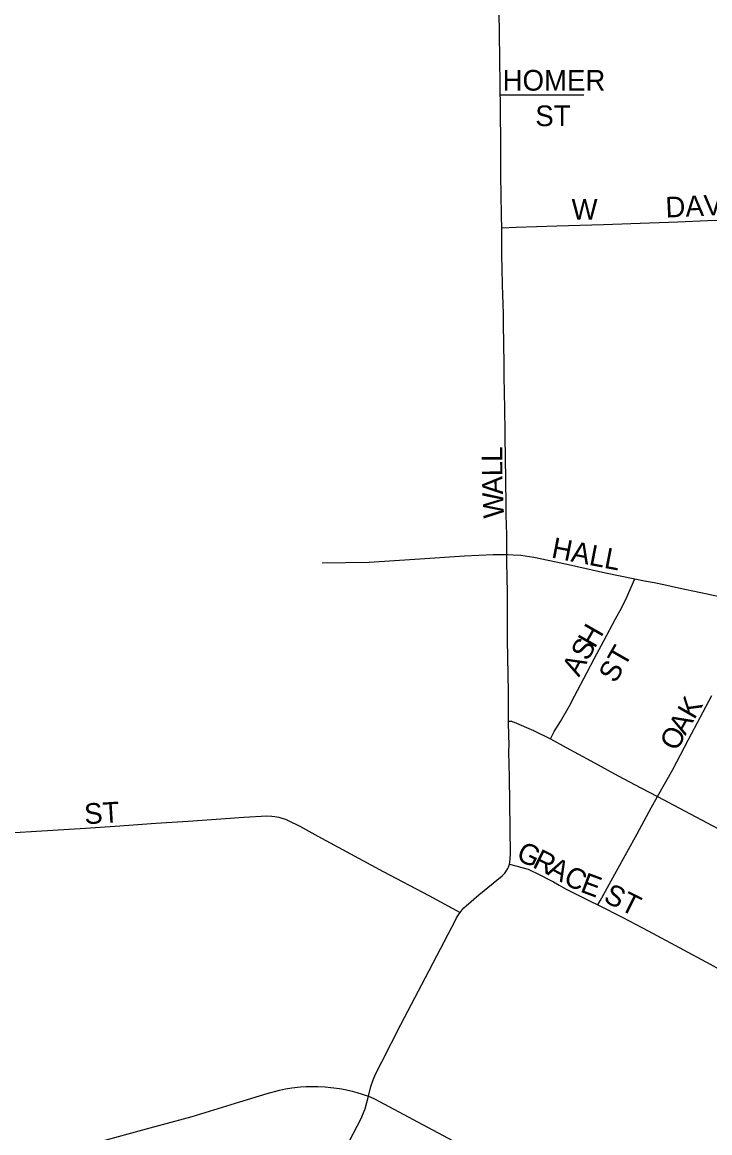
# Model space of a CAD drawing. Extents: x 1772825 to 1773716, y 1138558 to 1139032.
# Drawn here: x 1773337.37 to 1773343.68, y 1138881.27 to 1138891.46 of the extents above; entities that cross this region are included whole.
import ezdxf

# ---------------------------------------------------------------- set-up
doc = ezdxf.new("R2010")
doc.units = 0
doc.layers.add('GM_X_City_Street', color=7, linetype='Continuous')
doc.layers.add('GM_X_City_Street_Text', color=7, linetype='Continuous')

msp = doc.modelspace()

# ---------------------------------------------------------------- linework, layer by layer
at = {"layer": 'GM_X_City_Street'}
for points in [[(1773341.757, 1138890.795), (1773341.755, 1138890.904), (1773341.756, 1138890.977), (1773341.754, 1138891.038), (1773341.753, 1138891.174), (1773341.751, 1138891.31), (1773341.75, 1138891.359), (1773341.75, 1138891.408), (1773341.748, 1138891.507), (1773341.747, 1138891.569), (1773341.745, 1138891.667), (1773341.744, 1138891.729), (1773341.74, 1138891.926), (1773341.738, 1138892.036), (1773341.736, 1138892.221), (1773341.736, 1138892.299)], [(1773341.757, 1138890.795), (1773342.055, 1138890.797), (1773342.525, 1138890.795)], [(1773341.771, 1138889.577), (1773341.77, 1138889.685), (1773341.77, 1138889.733), (1773341.767, 1138889.841), (1773341.766, 1138889.89), (1773341.765, 1138889.939), (1773341.764, 1138889.988), (1773341.764, 1138890.062), (1773341.762, 1138890.123), (1773341.763, 1138890.21), (1773341.762, 1138890.371), (1773341.759, 1138890.632), (1773341.758, 1138890.681), (1773341.758, 1138890.755), (1773341.757, 1138890.795)], [(1773341.771, 1138889.577), (1773341.903, 1138889.581), (1773342.277, 1138889.593), (1773342.706, 1138889.607), (1773342.955, 1138889.615), (1773343.388, 1138889.632), (1773343.659, 1138889.643), (1773344.206, 1138889.653), (1773344.516, 1138889.659)], [(1773341.818, 1138886.579), (1773341.818, 1138886.597), (1773341.818, 1138886.757), (1773341.813, 1138886.943), (1773341.812, 1138887.029), (1773341.81, 1138887.265), (1773341.803, 1138887.661), (1773341.801, 1138887.784), (1773341.799, 1138887.833), (1773341.799, 1138887.869), (1773341.798, 1138887.918), (1773341.798, 1138887.954), (1773341.796, 1138888.027), (1773341.795, 1138888.101), (1773341.794, 1138888.176), (1773341.792, 1138888.324), (1773341.787, 1138888.696), (1773341.786, 1138888.796), (1773341.784, 1138888.87), (1773341.781, 1138888.969), (1773341.779, 1138889.042), (1773341.777, 1138889.091), (1773341.776, 1138889.165), (1773341.774, 1138889.226), (1773341.773, 1138889.299), (1773341.771, 1138889.36), (1773341.771, 1138889.577)], [(1773340.123, 1138886.502), (1773340.555, 1138886.508), (1773340.972, 1138886.535), (1773341.429, 1138886.567), (1773341.693, 1138886.578), (1773341.818, 1138886.579)], [(1773341.818, 1138886.579), (1773341.828, 1138886.579), (1773341.875, 1138886.576), (1773341.946, 1138886.572), (1773342.065, 1138886.554), (1773342.33, 1138886.498), (1773342.723, 1138886.41), (1773342.993, 1138886.354)], [(1773341.834, 1138885.05), (1773341.833, 1138885.096), (1773341.832, 1138885.315), (1773341.825, 1138885.796), (1773341.823, 1138886.227), (1773341.819, 1138886.51), (1773341.818, 1138886.579)], [(1773342.218, 1138884.887), (1773342.253, 1138884.953), (1773342.309, 1138885.045), (1773342.392, 1138885.19), (1773342.439, 1138885.278), (1773342.551, 1138885.493), (1773342.621, 1138885.627), (1773342.709, 1138885.786), (1773342.815, 1138885.989), (1773342.872, 1138886.093), (1773342.919, 1138886.186), (1773342.937, 1138886.229), (1773342.993, 1138886.354)], [(1773342.993, 1138886.354), (1773343.082, 1138886.336), (1773343.169, 1138886.32), (1773343.258, 1138886.302), (1773343.392, 1138886.273), (1773343.597, 1138886.23), (1773343.812, 1138886.184), (1773343.923, 1138886.157), (1773344.03, 1138886.13), (1773344.091, 1138886.109), (1773344.124, 1138886.096)], [(1773343.202, 1138884.356), (1773343.341, 1138884.604), (1773343.486, 1138884.88), (1773343.699, 1138885.283)], [(1773341.834, 1138885.05), (1773341.847, 1138885.049), (1773341.854, 1138885.048), (1773341.86, 1138885.047), (1773341.867, 1138885.046), (1773341.874, 1138885.043), (1773341.885, 1138885.038), (1773342.061, 1138884.964), (1773342.218, 1138884.887)], [(1773341.841, 1138883.736), (1773341.844, 1138883.751), (1773341.848, 1138883.787), (1773341.85, 1138883.827), (1773341.847, 1138884.063), (1773341.843, 1138884.534), (1773341.837, 1138884.766), (1773341.838, 1138884.839), (1773341.836, 1138884.912), (1773341.834, 1138885.05)], [(1773342.218, 1138884.887), (1773342.362, 1138884.808), (1773342.589, 1138884.686), (1773342.839, 1138884.546), (1773343.048, 1138884.437), (1773343.202, 1138884.356)], [(1773342.652, 1138883.362), (1773342.674, 1138883.401), (1773342.825, 1138883.671), (1773343.013, 1138884.014), (1773343.143, 1138884.254), (1773343.202, 1138884.356)], [(1773343.202, 1138884.356), (1773343.554, 1138884.171), (1773344.256, 1138883.798), (1773344.412, 1138883.715)], [(1773335.941, 1138883.947), (1773336.143, 1138883.958), (1773336.85, 1138883.999), (1773337.95, 1138884.068), (1773338.223, 1138884.086), (1773338.595, 1138884.111), (1773338.894, 1138884.132), (1773339.192, 1138884.152), (1773339.403, 1138884.167), (1773339.614, 1138884.179), (1773339.659, 1138884.177), (1773339.689, 1138884.174), (1773339.724, 1138884.168), (1773339.753, 1138884.159), (1773339.786, 1138884.148), (1773339.81, 1138884.137), (1773339.919, 1138884.084), (1773340.082, 1138883.993), (1773340.684, 1138883.668), (1773341.103, 1138883.448), (1773341.317, 1138883.332), (1773341.39, 1138883.293)], [(1773341.39, 1138883.293), (1773341.408, 1138883.317), (1773341.424, 1138883.335), (1773341.443, 1138883.354), (1773341.56, 1138883.454), (1773341.775, 1138883.628), (1773341.799, 1138883.654), (1773341.812, 1138883.671), (1773341.817, 1138883.68), (1773341.827, 1138883.697), (1773341.832, 1138883.71), (1773341.841, 1138883.736)], [(1773341.841, 1138883.736), (1773341.9, 1138883.721), (1773341.954, 1138883.706), (1773342.012, 1138883.689), (1773342.038, 1138883.679), (1773342.05, 1138883.673), (1773342.077, 1138883.66), (1773342.126, 1138883.634), (1773342.203, 1138883.596), (1773342.246, 1138883.573), (1773342.299, 1138883.543), (1773342.363, 1138883.508), (1773342.461, 1138883.457), (1773342.583, 1138883.396), (1773342.652, 1138883.362)], [(1773340.548, 1138881.608), (1773340.569, 1138881.695), (1773340.591, 1138881.757), (1773340.613, 1138881.808), (1773340.669, 1138881.923), (1773340.846, 1138882.266), (1773341.071, 1138882.695), (1773341.312, 1138883.158), (1773341.342, 1138883.216), (1773341.357, 1138883.243), (1773341.374, 1138883.27), (1773341.39, 1138883.293)], [(1773342.652, 1138883.362), (1773342.884, 1138883.247), (1773343.115, 1138883.126), (1773343.685, 1138882.819), (1773343.861, 1138882.721)], [(1773337.684, 1138881.081), (1773338.052, 1138881.183), (1773338.544, 1138881.316), (1773338.928, 1138881.422), (1773339.368, 1138881.556), (1773339.618, 1138881.632), (1773339.732, 1138881.662), (1773339.787, 1138881.674), (1773339.843, 1138881.683), (1773339.923, 1138881.692), (1773339.977, 1138881.696), (1773340.016, 1138881.696), (1773340.084, 1138881.695), (1773340.151, 1138881.692), (1773340.203, 1138881.687), (1773340.282, 1138881.677), (1773340.333, 1138881.668), (1773340.399, 1138881.654), (1773340.441, 1138881.642), (1773340.548, 1138881.608)], [(1773339.716, 1138879.967), (1773339.72, 1138879.975), (1773339.908, 1138880.311), (1773340.043, 1138880.562), (1773340.072, 1138880.617), (1773340.13, 1138880.726), (1773340.171, 1138880.803), (1773340.313, 1138881.08), (1773340.477, 1138881.397), (1773340.516, 1138881.492), (1773340.548, 1138881.608)], [(1773340.548, 1138881.608), (1773340.596, 1138881.585), (1773340.649, 1138881.559), (1773340.957, 1138881.394), (1773341.18, 1138881.275), (1773341.875, 1138880.905), (1773342.279, 1138880.692), (1773342.975, 1138880.325), (1773343.317, 1138880.135)]]:
    msp.add_lwpolyline(points, dxfattribs=at)

# ---------------------------------------------------------------- texts
at = {"layer": 'GM_X_City_Street_Text'}
for s, height, rotation, p in [('HOMER', 0.1894, 0, (1773341.779, 1138890.835)), ('ST', 0.1894, 0, (1773342.079, 1138890.509)), ('DAVIS', 0.1894, 2.7278, (1773343.278, 1138889.669)), ('W', 0.189, 0, (1773342.412, 1138889.652)), ('L', 0.189, 90, (1773341.777, 1138887.429)), ('L', 0.189, 90.3279, (1773341.778, 1138887.296)), ('A', 0.189, 91.9892, (1773341.783, 1138887.13)), ('W', 0.189, 92.6911, (1773341.793, 1138886.915)), ('HALL', 0.1894, 348.9963, (1773342.219, 1138886.551)), ('H', 0.189, 60.247, (1773342.624, 1138885.709)), ('S', 0.189, 60.4279, (1773342.559, 1138885.593)), ('ST', 0.1894, 60.2568, (1773342.814, 1138885.389)), ('A', 0.189, 61.5971, (1773342.48, 1138885.447)), ('K', 0.189, 59.9434, (1773343.538, 1138885.056)), ('A', 0.189, 60.3744, (1773343.456, 1138884.911)), ('O', 0.189, 62.6628, (1773343.38, 1138884.765)), ('ST', 0.1894, 3.5882, (1773337.944, 1138884.102)), ('G', 0.189, 334.9012, (1773341.894, 1138883.782)), ('R', 0.189, 333.7065, (1773342.044, 1138883.712)), ('A', 0.189, 331.5971, (1773342.177, 1138883.646)), ('C', 0.189, 332.5005, (1773342.326, 1138883.565)), ('E', 0.189, 339.6157, (1773342.483, 1138883.486)), ('ST', 0.1894, 333.435, (1773342.695, 1138883.398))]:
    msp.add_text(s, height=height, rotation=rotation, dxfattribs=at).set_placement(p)

doc.saveas('drawing.dxf')
